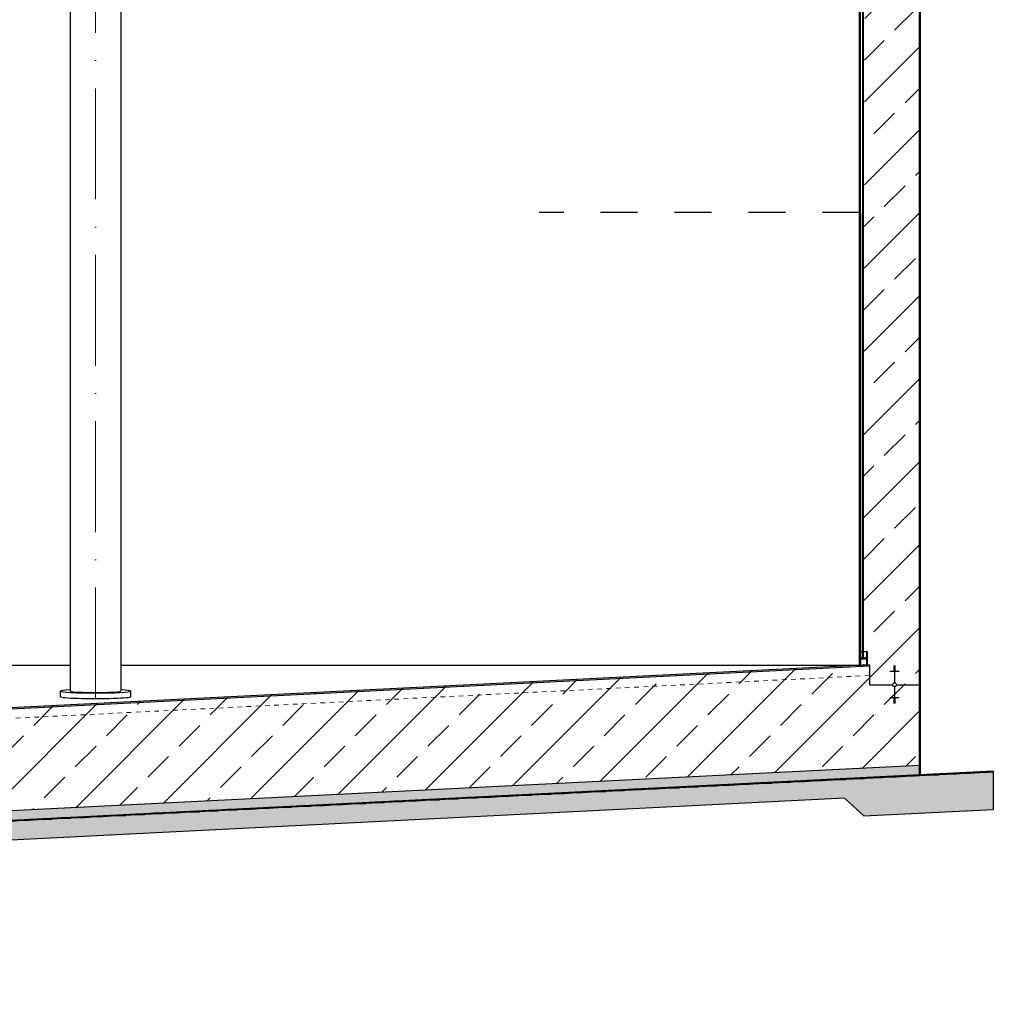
# Model space of a CAD drawing. Header units: millimetres. Extents: x -57642 to 5082813, y -177084 to 58112.
# Tile 348 of 656: x 46846 to 52114, y -68656 to -63330. Entities that reach past the tile are written whole.
import ezdxf

# ---------------------------------------------------------------- set-up
doc = ezdxf.new("R2010")
doc.units = ezdxf.units.MM
doc.linetypes.add('ACAD_ISO10W100', pattern=[18, 12, -3, 0, -3])
doc.linetypes.add('JIS_02_1.0', pattern=[2, 1, -1])

msp = doc.modelspace()

# ---------------------------------------------------------------- hatches: boundary and pattern name
at = {"lineweight": 13}
h = msp.add_hatch(dxfattribs=at)
h.set_pattern_fill('ANSI33', color=256, scale=50, style=0)
h.set_pattern_definition([(45, (-7e-12, -120130.96), (-224.5064, 224.5064), []), (45, (224.5, -120130.96), (-224.5064, 224.5064), [158.75, -79.375])])
h.paths.add_polyline_path([(30164.44088, -59531.1047), (30153.42837, -59531.1047), (30153.42837, -59497.1047), (29864.44086, -59497.1047), (29864.44086, -59502.1047), (29864.44349, -67364.5518), (38751.11669, -67808.88546), (39444.33592, -68502.1047), (40789.44271, -68502.1047), (42134.54949, -68502.1047), (42827.76872, -67808.88546), (51714.44186, -67364.55181), (51714.44455, -59502.1047), (51714.44455, -59497.1047), (51425.45704, -59497.1047), (51425.45704, -59531.1047), (51412.0797, -66749.9047), (51433.44271, -66749.9047), (51433.44271, -66819.9047), (41927.44271, -67295.2047), (41927.44271, -68002.1047), (39651.44271, -68002.1047), (39651.44271, -67295.2047), (30145.44271, -66819.9047), (30145.44271, -66749.9047), (30164.4436, -66749.90469)])
h = msp.add_hatch(color=256)
h.dxf.hatch_style = 1
h.paths.add_polyline_path([(51389.44271, -64371.1047), (51395.44271, -64369.49701, -0.1067861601), (51396.44271, -64374.98035), (51389.44271, -64373.1047)])
at = {"lineweight": 9}
h = msp.add_hatch(dxfattribs=at)
h.set_pattern_fill('BETON_UNBEWEHRT', color=0, scale=100, angle=90, pattern_type=2)
h.set_pattern_definition([(135, (40789.443, -67940.65), (-17.67767, -17.67767), [12.5, -6.25])])
h.paths.add_polyline_path([(29864.4435, -67415.58734), (29864.44349, -67364.5518), (38751.11669, -67808.88546), (39444.33592, -68502.1047), (42134.54949, -68502.1047), (42827.76872, -67808.88546), (51714.44186, -67364.55181), (51714.44184, -67415.58734), (42848.4794, -67858.88546), (42155.26017, -68552.1047), (39423.62525, -68552.1047), (38730.40601, -67858.88546)])
h = msp.add_hatch(dxfattribs=at)
h.set_pattern_fill('BETON_UNBEWEHRT', color=0, scale=100, pattern_type=2)
h.set_pattern_definition([(45, (17.678, -120130.958), (-17.6776695, 17.6776695), [12.5, -6.25])])
h.paths.add_polyline_path([(30269.31261, -67541.98471), (38687.3278, -67962.88546), (39380.54704, -68656.1047), (40789.44271, -68656.1047), (42198.33838, -68656.1047), (42891.55761, -67962.88546), (51309.5728, -67541.98471), (51414.4418, -67636.86618), (52114.44192, -67601.86617), (52114.44192, -67399.67018), (42850.13626, -67862.88546), (42156.91702, -68556.1047), (40789.44271, -68556.1047), (39421.96839, -68556.1047), (38728.74916, -67862.88546), (29464.44349, -67399.67018), (29464.44349, -67601.86617), (30164.44362, -67636.86618)])

# ---------------------------------------------------------------- linework, layer by layer
at = {"linetype": 'JIS_02_1.0', "lineweight": 50, "ltscale": 50}
msp.add_line((51716.44191, -59150.16324), (51716.44191, -67415.48734), dxfattribs=at)
for p, q in [((51718.44191, -59148.19159), (51718.44191, -67415.38734)), ((51389.44271, -66822.1047), (51389.44271, -59501.7547)), ((51408.02315, -66781.9047), (51408.02315, -59497.1047)), ((51412.0204, -66781.9047), (51412.02315, -59497.1047)), ((51714.44184, -67415.58734), (51714.44455, -59502.1047)), ((51395.44271, -64369.49701), (51395.44271, -61949.7124)), ((51389.44271, -64371.1047), (51395.44271, -64369.49701)), ((51389.44271, -64373.1047), (51396.44271, -64374.98035)), ((51396.44271, -64374.98035), (51396.44271, -66821.7547)), ((51412.0204, -66781.9047), (51412.0204, -66012.41648)), ((51408.02315, -66749.9047), (51396.44271, -66749.9047)), ((51433.44271, -66749.9047), (51412.02041, -66749.9047)), ((51444.44271, -66819.3547), (41877.44271, -67297.7047)), ((51444.44271, -66827.36469), (41877.44271, -67305.71469)), ((44925.94271, -66822.1047), (47120.09943, -66822.1047)), ((47393.09943, -66822.1047), (51389.44271, -66822.1047)), ((51399.44271, -66829.61825), (51399.44271, -66821.6083)), ((51419.44271, -66828.64223), (51419.44271, -66820.63226)), ((51444.44271, -66819.3547), (51444.44271, -66827.36469)), ((51444.44271, -66827.36469), (51444.44271, -66927.42716)), ((51584.44239, -66827.77392), (51574.44239, -66827.77392)), ((51584.44239, -66831.29383), (51574.44239, -66831.29383)), ((51584.44239, -66834.81373), (51574.44239, -66834.81373)), ((51579.44239, -66827.4272), (51579.44239, -66917.07467)), ((51604.44239, -66855.93316), (51554.44239, -66855.93316)), ((51584.44239, -66838.33363), (51574.44239, -66838.33363)), ((51584.44239, -66841.85354), (51574.44239, -66841.85354)), ((51584.44239, -66845.37344), (51574.44239, -66845.37344)), ((51584.44239, -66848.89335), (51574.44239, -66848.89335)), ((51584.44239, -66852.41325), (51574.44239, -66852.41325)), ((51444.44271, -66927.42716), (51569.08986, -66927.4272)), ((51579.44239, -66937.77973), (51579.44239, -67027.4272)), ((51589.79492, -66927.4272), (51714.44207, -66927.42725)), ((47066.59943, -66992.61655), (47066.59943, -66962.61655)), ((47446.57923, -66992.65401), (47446.58071, -66962.61658)), ((51604.44239, -66998.92124), (51554.44239, -66998.92124)), ((51584.44239, -67002.44115), (51574.44239, -67002.44115)), ((51584.44239, -67005.96105), (51574.44239, -67005.96105)), ((51584.44239, -67009.48096), (51574.44239, -67009.48096)), ((51584.44239, -67013.00086), (51574.44239, -67013.00086)), ((51584.44239, -67016.52077), (51574.44239, -67016.52077)), ((51584.44239, -67020.04067), (51574.44239, -67020.04067)), ((51584.44239, -67023.56058), (51574.44239, -67023.56058)), ((51584.44239, -67027.08048), (51574.44239, -67027.08048)), ((51714.44186, -67364.55181), (42827.76872, -67808.88546)), ((52114.44192, -67395.58734), (42848.4794, -67858.88546)), ((52114.44192, -67399.67018), (42850.13626, -67862.88546)), ((52114.44192, -67395.58734), (52114.44192, -67601.86617)), ((51309.5728, -67541.98471), (42891.55761, -67962.88546)), ((51414.4418, -67636.86618), (51309.5728, -67541.98471)), ((51414.4418, -67636.86618), (52114.44192, -67601.86617))]:
    msp.add_line(p, q)
at = {"linetype": 'ACAD_ISO10W100', "lineweight": 18, "ltscale": 50}
msp.add_line((47256.59943, -67002.1047), (47256.59943, -59502.1047), dxfattribs=at)
at = {"linetype": 'JIS_02_1.0', "lineweight": 18, "ltscale": 200}
for p, q in [((51389.44271, -64371.1047), (49656.77369, -64371.1047)), ((51389.44271, -64373.1047), (49656.77369, -64373.1047))]:
    msp.add_line(p, q, dxfattribs=at)
at = {"linetype": 'ACAD_ISO10W100', "lineweight": 18, "ltscale": 0.5}
msp.add_line((51409.44271, -66816.12028), (51409.44271, -66834.13024), dxfattribs=at)
at = {"linetype": 'JIS_02_1.0', "lineweight": 18, "ltscale": 25}
msp.add_line((51444.44271, -66877.42716), (41927.44271, -67353.27716), dxfattribs=at)
msp.add_lwpolyline([(47120.09943, -66962.61655), (47120.09943, -59532.1047), (47393.09943, -59532.1047), (47393.09943, -66962.61655)])
msp.add_lwpolyline([(51433.44271, -66819.9047), (51433.44271, -66749.9047), (51430.44271, -66749.9047, 0.4142135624), (51427.44271, -66752.9047), (51427.44271, -66781.9047), (51401.44271, -66781.9047, 0.4142135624), (51398.44271, -66784.9047), (51398.44271, -66784.9047, 0.4142135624), (51401.44271, -66787.9047), (51427.44271, -66787.9047), (51427.44271, -66816.9047, 0.4142135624), (51430.44271, -66819.9047)], format="xyb", close=True)
at = {"linetype": 'JIS_02_1.0', "lineweight": 50, "ltscale": 50}
msp.add_lwpolyline([(52114.44192, -67397.62876), (42849.30783, -67860.88546), (42156.08859, -68554.1047), (39422.79682, -68554.1047), (38729.57758, -67860.88546), (29464.44349, -67397.62876)], dxfattribs=at)
msp.add_circle((51579.44239, -66927.4272), 10.35253)
msp.add_arc((51383.2519, -64374.55311), 13.19773, 358.1448877, 22.52607777)
for centre, major_axis, ratio, start_param, end_param in [((47256.59943, -66962.61655), (190, 0), 0.0499376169, 2.3723260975, 7.0524518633), ((47256.59943, -66992.61655), (190, 0), 0.0499376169, 3.1415926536, 6.2871277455), ((47256.59943, -66962.61655), (136.5, 0), 0.05, 3.1415926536, 6.2831853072)]:
    msp.add_ellipse(centre, major_axis=major_axis, ratio=ratio, start_param=start_param, end_param=end_param)

doc.saveas('drawing.dxf')
